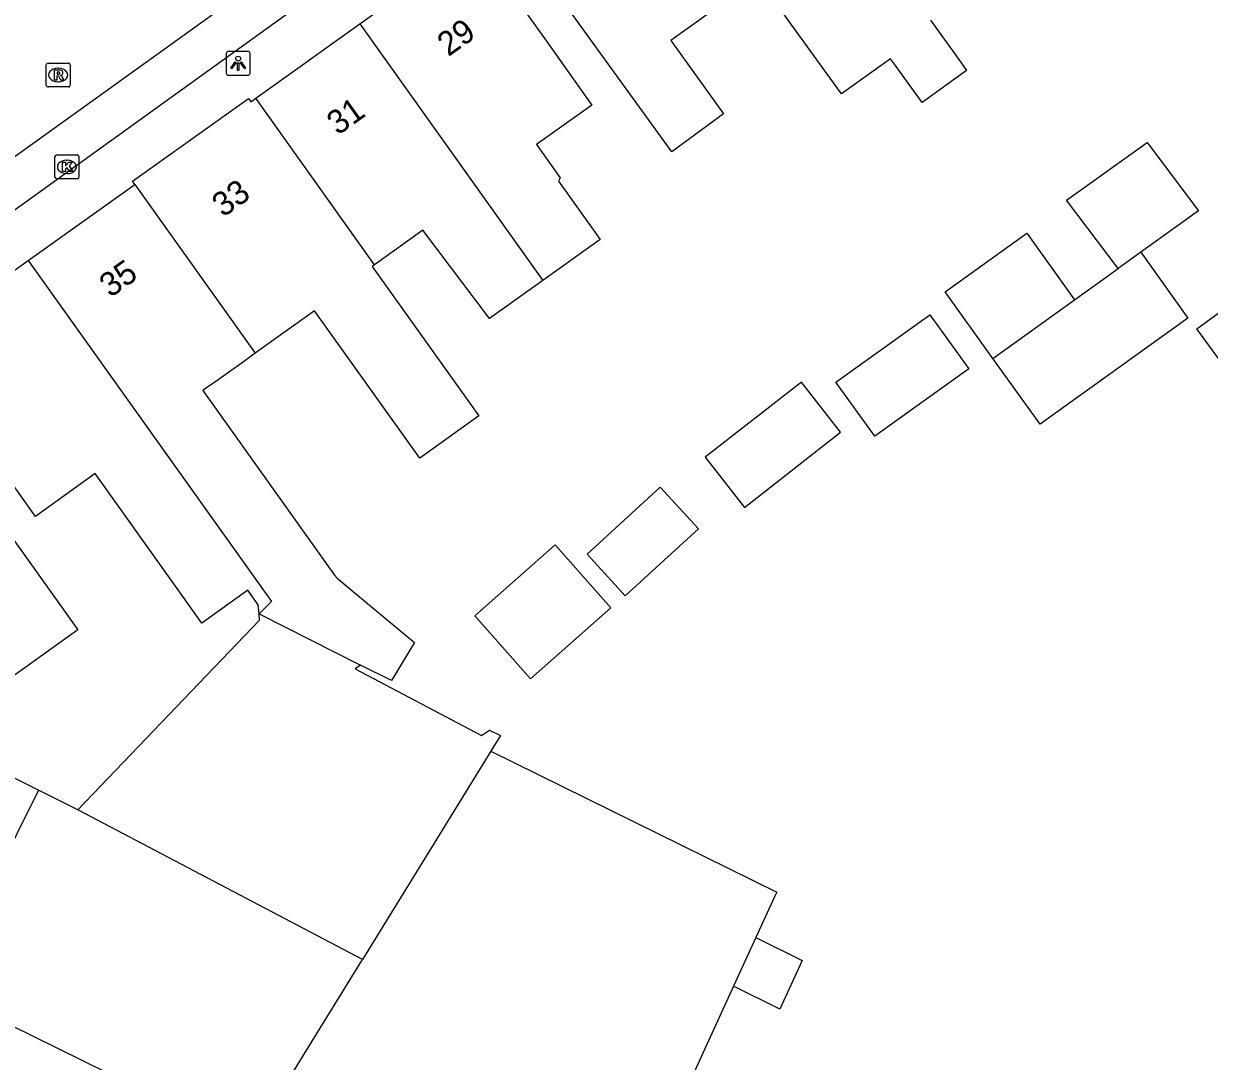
# Model space of a CAD drawing. Extents: x 161882 to 162509, y 381687 to 382379.
# Drawn here: x 162226.52 to 162276.02, y 381854.61 to 381897.93 of the extents above; entities that cross this region are included whole.
import ezdxf

# ---------------------------------------------------------------- set-up
doc = ezdxf.new("R2010")
doc.units = 0
for name, color, linetype in [('IMGEO_Kolk', 7, 'Continuous'), ('IMGEO_Lichtpunt', 7, 'Continuous'), ('IMGEO_Muur', 7, 'Continuous'), ('IMGEO_Pand', 7, 'Continuous'), ('IMGEO_Pand_nummerreeks', 7, 'Continuous'), ('IMGEO_Rijbaan_lokaal_open', 7, 'Continuous'), ('IMGEO_Rioolput', 7, 'Continuous'), ('IMGEO_Voetpad_open', 7, 'Continuous')]:
    doc.layers.add(name, color=color, linetype=linetype)

msp = doc.modelspace()

# ---------------------------------------------------------------- linework, layer by layer
at = {"layer": 'IMGEO_Kolk'}
for p, q in [((162227.822, 381891.531), (162227.822, 381892.383)), ((162227.897, 381892.457), (162228.749, 381892.457)), ((162228.31, 381892.237), (162228.335, 381892.237)), ((162228.823, 381892.383), (162228.823, 381891.531)), ((162228.333, 381891.677), (162228.308, 381891.677)), ((162228.749, 381891.457), (162227.897, 381891.457))]:
    msp.add_line(p, q, dxfattribs=at)
for points in [[(162227.822, 381891.531), (162227.822, 381892.383)], [(162227.897, 381892.457), (162228.749, 381892.457)], [(162228.143, 381892.157), (162228.266, 381892.157), (162228.266, 381892.006), (162228.396, 381892.157), (162228.56, 381892.157), (162228.414, 381892.006), (162228.567, 381891.757), (162228.415, 381891.757), (162228.33, 381891.921), (162228.266, 381891.854), (162228.266, 381891.757), (162228.143, 381891.757), (162228.143, 381892.157)], [(162228.823, 381892.383), (162228.823, 381891.531)], [(162228.749, 381891.457), (162227.897, 381891.457)]]:
    msp.add_lwpolyline(points, dxfattribs=at)
for centre, start, end in [((162227.899, 381892.381), 91.552, 178.448), ((162227.899, 381892.381), 91.552, 178.448), ((162228.747, 381892.381), 1.552, 88.448), ((162228.747, 381892.381), 1.552, 88.448), ((162227.899, 381891.533), 181.552, 268.448), ((162227.899, 381891.533), 181.552, 268.448), ((162228.747, 381891.533), 271.552, 358.448), ((162228.747, 381891.533), 271.552, 358.448)]:
    msp.add_arc(centre, 0.0765, start, end, dxfattribs=at)
for centre, major_axis, ratio, start_param, end_param in [((162228.309, 381891.957), (-0.387, 0.002), 0.722429, 4.712389, 7.853982), ((162228.334, 381891.957), (-0.39, 0.002), 0.717154, 1.570796, 4.712389)]:
    msp.add_ellipse(centre, major_axis=major_axis, ratio=ratio, start_param=start_param, end_param=end_param, dxfattribs=at)
at = {"layer": 'IMGEO_Lichtpunt'}
for p, q in [((162234.973, 381896.682), (162234.973, 381895.875)), ((162234.973, 381896.682), (162234.973, 381895.875)), ((162235.875, 381896.777), (162235.067, 381896.777)), ((162235.875, 381896.777), (162235.067, 381896.777)), ((162235.969, 381895.875), (162235.969, 381896.682)), ((162235.969, 381895.875), (162235.969, 381896.682)), ((162235.067, 381895.781), (162235.875, 381895.781)), ((162235.067, 381895.781), (162235.875, 381895.781))]:
    msp.add_line(p, q, dxfattribs=at)
for points in [[(162235.347, 381896.346), (162235.386, 381896.318), (162235.198, 381896.056), (162235.16, 381896.083), (162235.347, 381896.346)], [(162235.449, 381896.298), (162235.496, 381896.298), (162235.496, 381895.976), (162235.449, 381895.976), (162235.449, 381896.298)], [(162235.559, 381896.318), (162235.597, 381896.345), (162235.784, 381896.083), (162235.745, 381896.055), (162235.559, 381896.318)]]:
    msp.add_lwpolyline(points, dxfattribs=at)
msp.add_circle((162235.472, 381896.48), 0.0994, dxfattribs=at)
for centre, start, end in [((162235.067, 381896.682), 90, 180), ((162235.067, 381896.682), 90, 180), ((162235.875, 381896.682), 0, 90), ((162235.875, 381896.682), 0, 90), ((162235.067, 381895.875), 180, 270), ((162235.067, 381895.875), 180, 270), ((162235.875, 381895.875), 270, 0), ((162235.875, 381895.875), 270, 360)]:
    msp.add_arc(centre, 0.0946, start, end, dxfattribs=at)
at = {"layer": 'IMGEO_Muur'}
msp.add_lwpolyline([(162227.131, 381865.927), (162221.091, 381868.944)], dxfattribs=at)
at = {"layer": 'IMGEO_Pand'}
for points in [[(162320.508, 381888.575), (162315.645, 381894.334), (162318.477, 381896.725), (162315.068, 381901.394), (162281.55, 381876.921), (162275.507, 381885.197), (162313.123, 381912.663), (162318.985, 381904.635), (162322.762, 381907.393)], [(162264.379, 381898.084), (162265.634, 381896.34), (162265.889, 381895.985), (162264.029, 381894.644), (162262.875, 381896.245), (162262.711, 381896.473), (162260.672, 381895.006), (162257.18, 381899.854), (162255.362, 381902.378), (162252.439, 381906.434)], [(162251.586, 381905.819), (162254.509, 381901.762), (162256.328, 381899.238), (162253.538, 381897.228), (162255.74, 381894.172), (162253.587, 381892.585), (162249.531, 381898.176), (162246.608, 381902.233)], [(162240.549, 381897.926), (162245.371, 381901.367)], [(162245.371, 381901.367), (162248.275, 381897.298), (162250.244, 381894.539), (162247.927, 381892.886), (162248.913, 381891.505), (162248.847, 381891.36), (162250.584, 381888.924), (162248.192, 381887.217)], [(162236.204, 381894.826), (162240.549, 381897.926)], [(162240.549, 381897.926), (162248.192, 381887.217)], [(162231.152, 381891.225), (162231.059, 381891.355), (162235.903, 381894.812), (162235.998, 381894.679), (162236.204, 381894.826)], [(162241.169, 381887.869), (162236.204, 381894.826)], [(162272.22, 381887.715), (162270.067, 381890.562), (162273.428, 381892.975), (162275.581, 381890.128), (162273.16, 381888.39)], [(162226.702, 381888.049), (162231.152, 381891.225)], [(162231.152, 381891.225), (162236.184, 381884.174)], [(162248.192, 381887.217), (162245.971, 381885.632), (162243.185, 381889.307), (162241.169, 381887.869)], [(162266.993, 381883.962), (162264.999, 381886.74), (162268.406, 381889.186), (162270.4, 381886.408)], [(162221.85, 381884.587), (162226.702, 381888.049)], [(162226.702, 381888.049), (162236.869, 381873.804), (162236.344, 381873.289)], [(162273.16, 381888.39), (162275.134, 381885.639), (162268.967, 381881.211), (162266.993, 381883.962)], [(162273.16, 381888.39), (162272.22, 381887.715)], [(162241.169, 381887.869), (162241.073, 381887.8), (162245.526, 381881.56), (162243.055, 381879.797), (162238.667, 381885.947), (162236.184, 381884.174)], [(162270.4, 381886.408), (162272.22, 381887.715)], [(162266.993, 381883.962), (162270.4, 381886.408)], [(162262.055, 381880.707), (162260.435, 381882.963), (162264.362, 381885.782), (162265.981, 381883.526), (162262.055, 381880.707)], [(162236.344, 381873.289), (162236.307, 381873.673), (162235.876, 381874.277), (162233.959, 381872.909), (162232.792, 381874.544), (162229.505, 381879.151), (162227.003, 381877.365), (162224.754, 381880.517), (162221.85, 381884.587)], [(162236.184, 381884.174), (162235.689, 381883.821), (162234.438, 381882.929), (162234.169, 381882.738), (162233.998, 381882.616), (162239.502, 381874.904), (162239.606, 381874.779), (162240.874, 381873.726), (162242.835, 381872.099), (162241.869, 381870.506), (162240.58, 381871.155)], [(162219.757, 381883.039), (162219.932, 381882.795), (162220.983, 381883.545), (162228.778, 381872.621), (162225.523, 381870.299), (162225.177, 381870.052), (162225.045, 381870.118), (162224.95, 381870.164), (162220.024, 381872.598), (162219.836, 381872.464), (162216.329, 381877.377), (162215.841, 381877.029), (162214.585, 381878.789), (162215.074, 381879.138), (162214.928, 381879.343)], [(162258.99, 381882.972), (162254.973, 381879.836), (162256.61, 381877.739), (162260.627, 381880.876), (162258.99, 381882.972)], [(162250.041, 381875.78), (162251.636, 381874.04), (162254.69, 381876.839), (162253.095, 381878.579), (162250.041, 381875.78)], [(162247.681, 381870.576), (162245.353, 381873.207), (162248.707, 381876.176), (162251.035, 381873.545), (162247.681, 381870.576)], [(162228.776, 381865.106), (162236.37, 381873.024), (162236.344, 381873.289)], [(162236.344, 381873.289), (162240.58, 381871.155)], [(162240.58, 381871.155), (162240.359, 381870.997), (162245.637, 381868.209), (162245.964, 381868.442), (162246.426, 381868.21), (162246.025, 381867.559)], [(162246.025, 381867.559), (162240.666, 381858.867)], [(162246.025, 381867.559), (162257.963, 381861.674), (162257.873, 381861.479), (162257.093, 381859.777)], [(162228.776, 381865.106), (162227.131, 381865.927), (162224.418, 381860.495)], [(162240.666, 381858.867), (162228.776, 381865.106)], [(162257.093, 381859.777), (162259.021, 381858.827), (162258.089, 381856.793), (162256.161, 381857.743)], [(162257.093, 381859.777), (162256.161, 381857.743)], [(162235.949, 381851.214), (162240.666, 381858.867)], [(162222.972, 381857.598), (162235.949, 381851.214)], [(162256.161, 381857.743), (162252.342, 381849.408), (162249.124, 381842.446), (162244.506, 381832.34)]]:
    msp.add_lwpolyline(points, dxfattribs=at)
at = {"layer": 'IMGEO_Rijbaan_lokaal_open'}
msp.add_lwpolyline([(162234.555, 381898.412), (162224.359, 381891.116)], dxfattribs=at)
at = {"layer": 'IMGEO_Rioolput'}
for p, q in [((162227.459, 381895.366), (162227.459, 381896.218)), ((162227.534, 381896.292), (162228.386, 381896.292)), ((162227.947, 381896.072), (162227.972, 381896.072)), ((162228.46, 381896.218), (162228.46, 381895.366)), ((162227.97, 381895.512), (162227.945, 381895.512)), ((162228.386, 381895.292), (162227.534, 381895.292))]:
    msp.add_line(p, q, dxfattribs=at)
for points in [[(162227.459, 381895.366), (162227.459, 381896.218)], [(162227.534, 381896.292), (162228.386, 381896.292)], [(162228.048, 381895.99), (162227.796, 381895.992), (162227.796, 381895.592)], [(162228.46, 381896.218), (162228.46, 381895.366)], [(162227.796, 381895.592), (162227.92, 381895.592), (162227.92, 381895.754), (162227.931, 381895.754)], [(162227.974, 381895.911), (162227.92, 381895.911), (162227.92, 381895.83)], [(162227.92, 381895.83), (162227.972, 381895.83)], [(162227.978, 381895.725), (162228.049, 381895.592), (162228.189, 381895.592), (162228.124, 381895.718)], [(162228.386, 381895.292), (162227.534, 381895.292)]]:
    msp.add_lwpolyline(points, dxfattribs=at)
for centre, radius, start, end in [((162227.536, 381896.216), 0.0765, 91.552, 178.448), ((162227.536, 381896.216), 0.0765, 91.552, 178.448), ((162228.047, 381895.88), 0.109, 350.3612, 89.416), ((162228.384, 381896.216), 0.0765, 1.552, 88.448), ((162228.384, 381896.216), 0.0765, 1.552, 88.448), ((162227.93, 381895.701), 0.0533, 26.0293, 88.6989), ((162227.956, 381896.019), 0.19, 274.7715, 282.9687), ((162227.98, 381895.815), 0.0964, 77.0061, 93.1865), ((162227.994, 381895.872), 0.0378, 276.6634, 79.6772), ((162228.045, 381895.88), 0.112, 277.5842, 350.9817), ((162228.029, 381895.665), 0.108, 29.5134, 73.7905), ((162227.536, 381895.368), 0.0765, 181.552, 268.448), ((162227.536, 381895.368), 0.0765, 181.552, 268.448), ((162228.384, 381895.368), 0.0765, 271.552, 358.448), ((162228.384, 381895.368), 0.0765, 271.552, 358.448)]:
    msp.add_arc(centre, radius, start, end, dxfattribs=at)
for centre, major_axis, ratio, start_param, end_param in [((162227.946, 381895.792), (-0.387, 0.002), 0.722429, 4.712389, 7.853982), ((162227.971, 381895.792), (-0.39, 0.002), 0.717154, 1.570796, 4.712389)]:
    msp.add_ellipse(centre, major_axis=major_axis, ratio=ratio, start_param=start_param, end_param=end_param, dxfattribs=at)
at = {"layer": 'IMGEO_Voetpad_open'}
msp.add_lwpolyline([(162273.358, 381925.677), (162274.088, 381924.659), (162225.354, 381889.595)], dxfattribs=at)

# ---------------------------------------------------------------- texts
at = {"layer": 'IMGEO_Pand_nummerreeks'}
for s, rotation, p in [('29', 35.5062, (162244.251, 381896.538)), ('31', 35.5043, (162239.639, 381893.248)), ('33', 35.5062, (162234.843, 381889.826)), ('35', 35.5062, (162230.139, 381886.47))]:
    msp.add_text(s, height=1, rotation=rotation, dxfattribs=at).set_placement(p)

doc.saveas('drawing.dxf')
